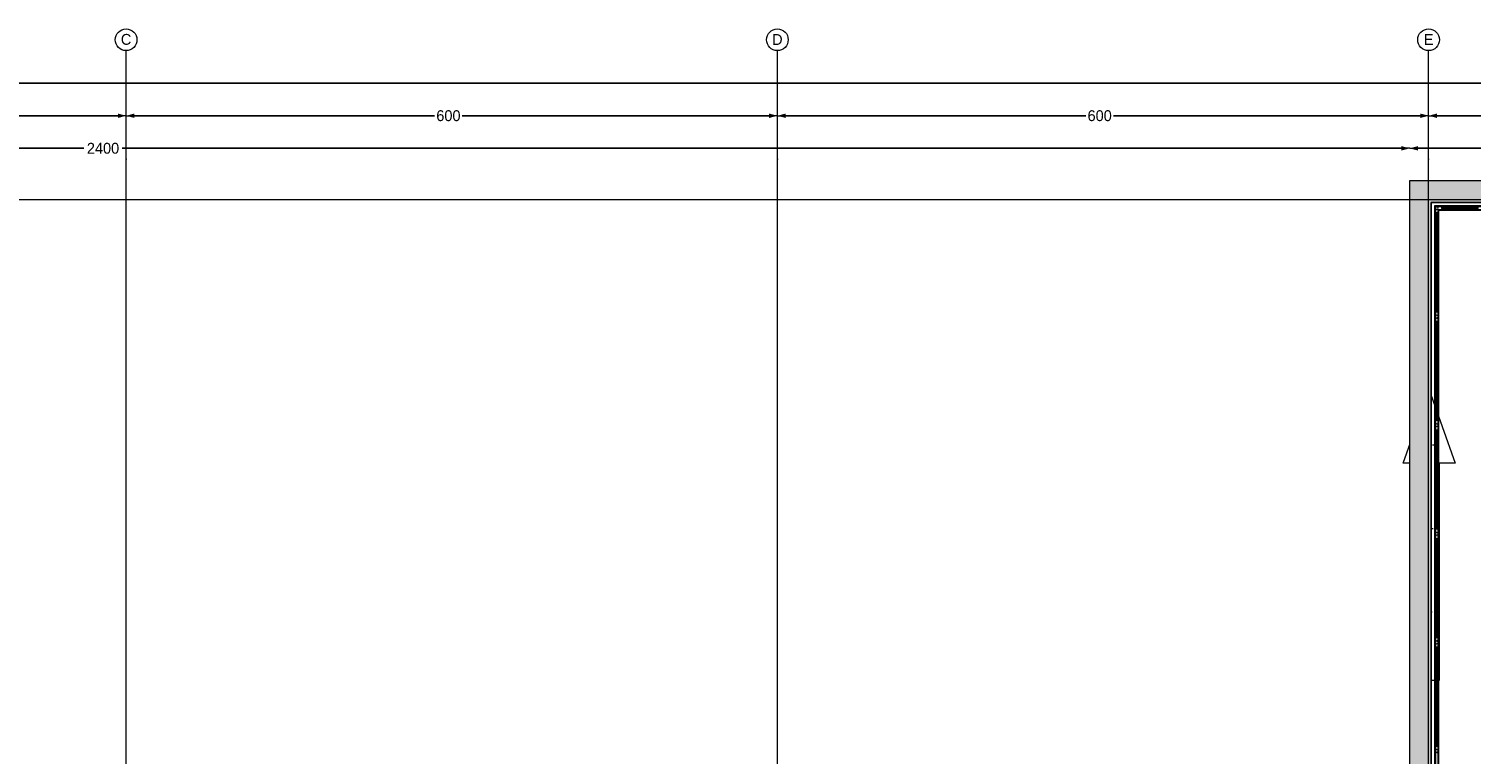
# Model space of a CAD drawing. Header units: inches. Extents: x -79624 to 52587, y -27526 to 10116.
# Tile 418 of 656: x 12538 to 25825, y -5070 to 1609. Entities that reach past the tile are written whole.
import ezdxf
from ezdxf.enums import TextEntityAlignment as Align

# ---------------------------------------------------------------- set-up
doc = ezdxf.new("R2010")
doc.units = ezdxf.units.IN
doc.header["$MEASUREMENT"] = 0
doc.set_wipeout_variables(frame=1)
doc.linetypes.add('Wipeout_Contour', pattern=[1000, 0, -1000])
doc.layers.add('2D Drafting - General_Pen_No__2', color=8, linetype='Continuous', lineweight=15)
doc.layers.add('Structural - Bearing_Pen_No__1', color=7, linetype='Continuous', lineweight=13)
for name, color, linetype, lineweight, true_color in [('2D Drafting - General_Pen_No__81', 7, 'Continuous', 20, 0x6a6a6a), ('New_Interior - Stair & Railing_Pen_No__102', 7, 'Continuous', 13, 0xcccccc), ('Structural - Bearing_Pen_No__181', 7, 'Continuous', 0, 0xe8e8e8), ('Structural - Bearing_Pen_No__89', 7, 'Continuous', 20, 0x71cebe), ('Structural - Grid_Pen_No__81', 7, 'Continuous', 20, 0x6a6a6a)]:
    doc.layers.add(name, color=color, linetype=linetype, lineweight=lineweight, true_color=true_color)
for name, color, linetype in [('Dimensioning - General', 7, 'Continuous'), ('New_Interior - Stair & Railing', 7, 'Continuous'), ('Structural - Bearing', 7, 'Continuous'), ('Structural - Grid', 7, 'Continuous')]:
    doc.layers.add(name, color=color, linetype=linetype)
doc.styles.add('GENERATED_STYLE_1', font='txt')
doc.dimstyles.new('GENERATED_STYLE__1', dxfattribs={"dimtxt": 100, "dimasz": 76, "dimexe": 0.18, "dimexo": 0.0625, "dimgap": 0, "dimtad": 0, "dimdec": 0, "dimlfac": 0.1, "dimzin": 0, "dimdsep": 46, "dimtxsty": 'GENERATED_STYLE_1', "dimblk": 'ARROWHEAD_5', "dimblk1": 'ARROWHEAD_5', "dimblk2": 'ARROWHEAD_5', "dimcen": 0.09, "dimse1": 1, "dimse2": 1, "dimclrd": 7, "dimclre": 7, "dimclrt": 7, "dimadec": 0, "dimazin": 0, "dimtfac": 1, "dimtdec": 4, "dimtmove": 0, "dimatfit": 3, "dimfxl": 1, "dimtolj": 1, "dimtzin": 0, "dimarcsym": 0})
doc.dimstyles.new('GENERATED_STYLE__2', dxfattribs={"dimtxt": 100, "dimasz": 76, "dimexe": 0.18, "dimexo": 0.0625, "dimgap": 0, "dimtad": 0, "dimtih": 1, "dimtoh": 1, "dimdec": 0, "dimlfac": 0.1, "dimzin": 0, "dimdsep": 46, "dimtxsty": 'GENERATED_STYLE_1', "dimblk": 'ARROWHEAD_5', "dimblk1": 'ARROWHEAD_5', "dimblk2": 'ARROWHEAD_5', "dimcen": 0.09, "dimse1": 1, "dimse2": 1, "dimclrd": 7, "dimclre": 7, "dimclrt": 7, "dimadec": 0, "dimazin": 0, "dimtfac": 1, "dimtdec": 4, "dimtmove": 0, "dimatfit": 3, "dimfxl": 1, "dimtolj": 1, "dimtzin": 0, "dimarcsym": 0})

# ---------------------------------------------------------------- blocks, each defined once
blk = doc.blocks.new('Slab_1', base_point=(-47184, 32838))
at = {"layer": 'Structural - Bearing_Pen_No__89', "color": 123, "linetype": 'Continuous', "lineweight": 20, "true_color": 0x71cebe, "flags": 128}
blk.add_lwpolyline([(-47184, 32838), (-47184, 12903), (2744, 12903), (2744, 39238), (-23184, 39238), (-23184, 32838)], close=True, dxfattribs=at)
blk = doc.blocks.new('Slab_44', base_point=(-23094, 34637))
at = {"layer": 'Structural - Bearing', "linetype": 'Continuous', "lineweight": 0, "true_color": 0xffffff}
h = blk.add_hatch(dxfattribs=at)
h.set_pattern_fill('CARPET', style=0, pattern_type=2)
h.set_pattern_definition([(45, (0, 600), (-190.9188, 190.9188), [0, -180, 0, -270]), (110, (600, 600), (253.717, 92.3454), [0, -132, 0, -228])])
h.paths.add_polyline_path([(-23094, 34637), (-22913, 34637), (-22913, 36637), (-22763, 36637), (-23004, 37312), (-23244, 36637), (-23094, 36637)])
at = {"layer": 'Structural - Bearing_Pen_No__181', "color": 254, "linetype": 'Continuous', "lineweight": 0, "true_color": 0xe8e8e8, "flags": 128}
blk.add_lwpolyline([(-23094, 34637), (-23094, 36637), (-23244, 36637), (-23004, 37312), (-22763, 36637), (-22913, 36637), (-22913, 34637)], close=True, dxfattribs=at)
blk = doc.blocks.new('Wall_4', base_point=(2744, 39238))
at = {"color": 254, "linetype": 'Wipeout_Contour', "lineweight": 0, "ltscale": 136279.242632}
blk.add_wipeout([(-22984, 39038), (-23184, 39238), (-23184, 39038)], dxfattribs=at).dxf.layer = 'Structural - Bearing'
at = {"color": 254, "linetype": 'Wipeout_Contour', "lineweight": 0, "ltscale": 169216.620883}
blk.add_wipeout([(-22984, 39038), (2544, 39038), (2544, 39238), (-22984, 39238)], dxfattribs=at).dxf.layer = 'Structural - Bearing'
at = {"color": 254, "linetype": 'Wipeout_Contour', "lineweight": 0, "ltscale": 136351.27531}
blk.add_wipeout([(-22984, 39238), (-23184, 39238), (-22984, 39038)], dxfattribs=at).dxf.layer = 'Structural - Bearing'
at = {"layer": 'Structural - Bearing_Pen_No__1', "color": 7, "linetype": 'Continuous', "lineweight": 13, "flags": 128}
for points in [[(-23184, 39238), (-23184, 39038)], [(2544, 39238), (-23184, 39238)], [(-22984, 39038), (2544, 39038)]]:
    blk.add_lwpolyline(points, dxfattribs=at)
blk = doc.blocks.new('Wall_5', base_point=(-23184, 39238))
at = {"color": 254, "linetype": 'Wipeout_Contour', "lineweight": 0, "ltscale": 120149.211694}
blk.add_wipeout([(-23184, 32838), (-23184, 32638), (-22984, 32638)], dxfattribs=at).dxf.layer = 'Structural - Bearing'
at = {"color": 254, "linetype": 'Wipeout_Contour', "lineweight": 0, "ltscale": 170984.23731}
blk.add_wipeout([(-22984, 32838), (-22984, 39038), (-23184, 39038), (-23184, 32838)], dxfattribs=at).dxf.layer = 'Structural - Bearing'
at = {"color": 254, "linetype": 'Wipeout_Contour', "lineweight": 0, "ltscale": 120198.806095}
blk.add_wipeout([(-22984, 32838), (-23184, 32838), (-22984, 32638)], dxfattribs=at).dxf.layer = 'Structural - Bearing'
at = {"layer": 'Structural - Bearing_Pen_No__1', "color": 7, "linetype": 'Continuous', "lineweight": 13, "flags": 128}
for points in [[(-23184, 39038), (-23184, 32838)], [(-22984, 32638), (-22984, 39038)], [(-22984, 32638), (-23184, 32638)]]:
    blk.add_lwpolyline(points, dxfattribs=at)
blk = doc.blocks.new('Railing_5')
at = {"layer": 'New_Interior - Stair & Railing_Pen_No__102', "color": 254, "linetype": 'Continuous', "lineweight": 13, "true_color": 0xcccccc}
for p, q in [((2514, 39008), (-22954, 39008)), ((-22954, 39008), (-22954, 32608)), ((2506, 39000), (-22946, 39000)), ((-22946, 39000), (-22946, 32600)), ((-22922, 38976), (2482, 38976)), ((-22922, 32576), (-22922, 38976)), ((-22914, 38968), (2474, 38968)), ((-22914, 32568), (-22914, 38968))]:
    blk.add_line(p, q, dxfattribs=at)
at = {"layer": 'New_Interior - Stair & Railing_Pen_No__102', "color": 254, "linetype": 'Continuous', "lineweight": 13, "true_color": 0xcccccc, "flags": 128}
for points in [[(-22934, 39001, 1), (-22934, 38975, 1)], [(-22947, 37988, 1), (-22921, 37988, 1)], [(-22947, 36988, 1), (-22921, 36988, 1)], [(-22947, 35988, 1), (-22921, 35988, 1)], [(-22947, 34988, 1), (-22921, 34988, 1)], [(-22947, 33988, 1), (-22921, 33988, 1)]]:
    blk.add_lwpolyline(points, format="xyb", close=True, dxfattribs=at)
for points in [[(-22930, 38943), (-22938, 38943), (-22938, 38033), (-22930, 38033)], [(-22551, 38984), (-22551, 38992), (-22889, 38992), (-22889, 38984)], [(-22930, 37943), (-22938, 37943), (-22938, 37033), (-22930, 37033)], [(-22930, 36943), (-22938, 36943), (-22938, 36033), (-22930, 36033)], [(-22930, 35943), (-22938, 35943), (-22938, 35033), (-22930, 35033)], [(-22930, 34943), (-22938, 34943), (-22938, 34033), (-22930, 34033)]]:
    blk.add_lwpolyline(points, close=True, dxfattribs=at)
blk = doc.blocks.new('Standard grid marker')
at = {"layer": 'Structural - Grid_Pen_No__81', "color": 251, "linetype": 'Continuous', "lineweight": 20, "true_color": 0x6a6a6a}
blk.add_line((1000, 0), (51328, 0), dxfattribs=at)
at = {"layer": 'Structural - Grid_Pen_No__81', "color": 251, "lineweight": 20, "true_color": 0x6a6a6a, "style": 'GENERATED_STYLE_1'}
for tag, p in [('AC_MarkerText_1_0', (-100, -144)), ('AC_MarkerText_1_1', (52428, -144))]:
    blk.add_attdef(tag, text='', height=100, rotation=180, dxfattribs=at).set_placement(p, align=Align.TOP_CENTER)
blk = doc.blocks.new('Standard grid marker_2')
at = {"layer": 'Structural - Grid_Pen_No__81', "color": 251, "linetype": 'Continuous', "lineweight": 20, "true_color": 0x6a6a6a}
for p, q in [((1000, 0), (27735, 0)), ((27735, 0), (28735, 0))]:
    blk.add_line(p, q, dxfattribs=at)
blk.add_circle((28835, 0), 100, dxfattribs=at)
blk.add_point((27735, 0), dxfattribs=at)
blk.add_point((27735, 0), dxfattribs=at)
at = {"layer": 'Structural - Grid_Pen_No__81', "color": 251, "lineweight": 20, "true_color": 0x6a6a6a, "style": 'GENERATED_STYLE_1'}
for tag, p in [('AC_MarkerText_1_0', (-2, -47)), ('AC_MarkerText_1_1', (28933, -47))]:
    blk.add_attdef(tag, text='', height=100, rotation=270, dxfattribs=at).set_placement(p, align=Align.TOP_CENTER)
blk = doc.blocks.new('ARROWHEAD_5')
at = {"linetype": 'Continuous', "lineweight": 0}
blk.add_hatch(color=0, dxfattribs=at).paths.add_polyline_path([(-1, 0.2679), (0, 0), (-1, -0.2679)])
at = {"color": 0, "linetype": 'Continuous', "lineweight": 0}
blk.add_line((0, 0), (-1, 0), dxfattribs=at)
blk = doc.blocks.new('*D249')
at = {"layer": 'Defpoints', "color": 0, "linetype": 'Continuous', "transparency": 16777216}
for p in [(359, 209), (25259, 209), (1259, -26126)]:
    blk.add_point(p, dxfattribs=at)
at = {"layer": 'Dimensioning - General', "color": 7, "linetype": 'Continuous', "lineweight": -2, "transparency": 16777216}
for p, q in [((359, 133), (359, -12796)), ((359, -26050), (359, -13148))]:
    blk.add_line(p, q, dxfattribs=at)
at = {"layer": 'Dimensioning - General', "color": 7, "linetype": 'Continuous', "lineweight": -2, "transparency": 16777216, "xscale": 76.00000000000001, "yscale": 76.00000000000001, "zscale": 76.00000000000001}
for p, rotation in [((359, 209), 90), ((359, -26126), 270)]:
    blk.add_blockref('ARROWHEAD_5', p, dxfattribs=dict(at, rotation=rotation))
at = {"layer": 'Dimensioning - General', "color": 7, "linetype": 'Continuous', "lineweight": 13, "transparency": 16777216, "insert": (359, -12972), "char_height": 100, "attachment_point": 5, "rotation": 90, "style": 'GENERATED_STYLE_1'}
blk.add_mtext('\\A1;2633', dxfattribs=at)
blk = doc.blocks.new('*D256')
at = {"layer": 'Defpoints', "color": 0, "linetype": 'Continuous', "transparency": 16777216}
for p in [(959, 209), (25259, 209), (1259, -6191)]:
    blk.add_point(p, dxfattribs=at)
at = {"layer": 'Dimensioning - General', "color": 7, "linetype": 'Continuous', "lineweight": -2, "transparency": 16777216}
for p, q in [((959, 133), (959, -2885)), ((959, -6115), (959, -3142))]:
    blk.add_line(p, q, dxfattribs=at)
at = {"layer": 'Dimensioning - General', "color": 7, "linetype": 'Continuous', "lineweight": -2, "transparency": 16777216, "xscale": 76.00000000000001, "yscale": 76.00000000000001, "zscale": 76.00000000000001}
for p, rotation in [((959, 209), 90), ((959, -6191), 270)]:
    blk.add_blockref('ARROWHEAD_5', p, dxfattribs=dict(at, rotation=rotation))
at = {"layer": 'Dimensioning - General', "color": 7, "linetype": 'Continuous', "lineweight": 13, "transparency": 16777216, "insert": (959, -3014), "char_height": 100, "attachment_point": 5, "rotation": 90, "style": 'GENERATED_STYLE_1'}
blk.add_mtext('\\A1;640', dxfattribs=at)
blk = doc.blocks.new('*D278')
at = {"layer": 'Defpoints', "color": 0, "linetype": 'Continuous', "transparency": 16777216}
for p in [(51187, 209), (51787, 209), (7429, -9191)]:
    blk.add_point(p, dxfattribs=at)
at = {"layer": 'Dimensioning - General', "color": 7, "linetype": 'Continuous', "lineweight": -2, "transparency": 16777216}
for p, q in [((51787, 133), (51787, -4383)), ((51787, -9115), (51787, -4640))]:
    blk.add_line(p, q, dxfattribs=at)
at = {"layer": 'Dimensioning - General', "color": 7, "linetype": 'Continuous', "lineweight": -2, "transparency": 16777216, "xscale": 76.00000000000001, "yscale": 76.00000000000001, "zscale": 76.00000000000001}
for p, rotation in [((51787, 209), 90), ((51787, -9191), 270)]:
    blk.add_blockref('ARROWHEAD_5', p, dxfattribs=dict(at, rotation=rotation))
at = {"layer": 'Dimensioning - General', "color": 7, "linetype": 'Continuous', "lineweight": 13, "transparency": 16777216, "insert": (51787, -4512), "char_height": 100, "attachment_point": 5, "rotation": 90, "style": 'GENERATED_STYLE_1'}
blk.add_mtext('\\A1;940', dxfattribs=at)
blk = doc.blocks.new('*D284')
at = {"layer": 'Defpoints', "color": 0, "linetype": 'Continuous', "transparency": 16777216}
for p in [(13434, 809), (7434, 491), (13434, 292)]:
    blk.add_point(p, dxfattribs=at)
at = {"layer": 'Dimensioning - General', "color": 7, "linetype": 'Continuous', "lineweight": -2, "transparency": 16777216}
for p, q in [((7510, 809), (10274, 809)), ((13358, 809), (10531, 809))]:
    blk.add_line(p, q, dxfattribs=at)
at = {"layer": 'Dimensioning - General', "color": 7, "linetype": 'Continuous', "lineweight": -2, "transparency": 16777216, "xscale": 76.00000000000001, "yscale": 76.00000000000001, "zscale": 76.00000000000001, "rotation": 180}
blk.add_blockref('ARROWHEAD_5', (7434, 809), dxfattribs=at)
at = {"layer": 'Dimensioning - General', "color": 7, "linetype": 'Continuous', "lineweight": -2, "transparency": 16777216, "xscale": 76.00000000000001, "yscale": 76.00000000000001, "zscale": 76.00000000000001}
blk.add_blockref('ARROWHEAD_5', (13434, 809), dxfattribs=at)
at = {"layer": 'Dimensioning - General', "color": 7, "linetype": 'Continuous', "lineweight": 13, "transparency": 16777216, "insert": (10403, 809), "char_height": 100, "attachment_point": 5, "style": 'GENERATED_STYLE_1'}
blk.add_mtext('\\A1;600', dxfattribs=at)
blk = doc.blocks.new('*D285')
at = {"layer": 'Defpoints', "color": 0, "linetype": 'Continuous', "transparency": 16777216}
for p in [(19434, 809), (19434, 588), (13434, 292)]:
    blk.add_point(p, dxfattribs=at)
at = {"layer": 'Dimensioning - General', "color": 7, "linetype": 'Continuous', "lineweight": -2, "transparency": 16777216}
for p, q in [((13510, 809), (16274, 809)), ((19358, 809), (16531, 809))]:
    blk.add_line(p, q, dxfattribs=at)
at = {"layer": 'Dimensioning - General', "color": 7, "linetype": 'Continuous', "lineweight": -2, "transparency": 16777216, "xscale": 76.00000000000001, "yscale": 76.00000000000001, "zscale": 76.00000000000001, "rotation": 180}
blk.add_blockref('ARROWHEAD_5', (13434, 809), dxfattribs=at)
at = {"layer": 'Dimensioning - General', "color": 7, "linetype": 'Continuous', "lineweight": -2, "transparency": 16777216, "xscale": 76.00000000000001, "yscale": 76.00000000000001, "zscale": 76.00000000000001}
blk.add_blockref('ARROWHEAD_5', (19434, 809), dxfattribs=at)
at = {"layer": 'Dimensioning - General', "color": 7, "linetype": 'Continuous', "lineweight": 13, "transparency": 16777216, "insert": (16403, 809), "char_height": 100, "attachment_point": 5, "style": 'GENERATED_STYLE_1'}
blk.add_mtext('\\A1;600', dxfattribs=at)
blk = doc.blocks.new('*D286')
at = {"layer": 'Defpoints', "color": 0, "linetype": 'Continuous', "transparency": 16777216}
for p in [(25434, 909), (25434, 809), (19434, 588)]:
    blk.add_point(p, dxfattribs=at)
at = {"layer": 'Dimensioning - General', "color": 7, "linetype": 'Continuous', "lineweight": -2, "transparency": 16777216}
for p, q in [((19510, 809), (22274, 809)), ((25358, 809), (22531, 809))]:
    blk.add_line(p, q, dxfattribs=at)
at = {"layer": 'Dimensioning - General', "color": 7, "linetype": 'Continuous', "lineweight": -2, "transparency": 16777216, "xscale": 76.00000000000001, "yscale": 76.00000000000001, "zscale": 76.00000000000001, "rotation": 180}
blk.add_blockref('ARROWHEAD_5', (19434, 809), dxfattribs=at)
at = {"layer": 'Dimensioning - General', "color": 7, "linetype": 'Continuous', "lineweight": -2, "transparency": 16777216, "xscale": 76.00000000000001, "yscale": 76.00000000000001, "zscale": 76.00000000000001}
blk.add_blockref('ARROWHEAD_5', (25434, 809), dxfattribs=at)
at = {"layer": 'Dimensioning - General', "color": 7, "linetype": 'Continuous', "lineweight": 13, "transparency": 16777216, "insert": (22403, 809), "char_height": 100, "attachment_point": 5, "style": 'GENERATED_STYLE_1'}
blk.add_mtext('\\A1;600', dxfattribs=at)
blk = doc.blocks.new('*D287')
at = {"layer": 'Defpoints', "color": 0, "linetype": 'Continuous', "transparency": 16777216}
for p in [(25434, 909), (31434, 909), (31434, 809)]:
    blk.add_point(p, dxfattribs=at)
at = {"layer": 'Dimensioning - General', "color": 7, "linetype": 'Continuous', "lineweight": -2, "transparency": 16777216}
for p, q in [((25510, 809), (28274, 809)), ((31358, 809), (28531, 809))]:
    blk.add_line(p, q, dxfattribs=at)
at = {"layer": 'Dimensioning - General', "color": 7, "linetype": 'Continuous', "lineweight": -2, "transparency": 16777216, "xscale": 76.00000000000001, "yscale": 76.00000000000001, "zscale": 76.00000000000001, "rotation": 180}
blk.add_blockref('ARROWHEAD_5', (25434, 809), dxfattribs=at)
at = {"layer": 'Dimensioning - General', "color": 7, "linetype": 'Continuous', "lineweight": -2, "transparency": 16777216, "xscale": 76.00000000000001, "yscale": 76.00000000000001, "zscale": 76.00000000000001}
blk.add_blockref('ARROWHEAD_5', (31434, 809), dxfattribs=at)
at = {"layer": 'Dimensioning - General', "color": 7, "linetype": 'Continuous', "lineweight": 13, "transparency": 16777216, "insert": (28403, 809), "char_height": 100, "attachment_point": 5, "style": 'GENERATED_STYLE_1'}
blk.add_mtext('\\A1;600', dxfattribs=at)
blk = doc.blocks.new('*D291')
at = {"layer": 'Defpoints', "color": 0, "linetype": 'Continuous', "transparency": 16777216}
for p in [(25259, 509), (25259, 209), (1259, -6191)]:
    blk.add_point(p, dxfattribs=at)
at = {"layer": 'Dimensioning - General', "color": 7, "linetype": 'Continuous', "lineweight": -2, "transparency": 16777216}
for p, q in [((1335, 509), (13045, 509)), ((25183, 509), (13398, 509))]:
    blk.add_line(p, q, dxfattribs=at)
at = {"layer": 'Dimensioning - General', "color": 7, "linetype": 'Continuous', "lineweight": -2, "transparency": 16777216, "xscale": 76.00000000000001, "yscale": 76.00000000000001, "zscale": 76.00000000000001, "rotation": 180}
blk.add_blockref('ARROWHEAD_5', (1259, 509), dxfattribs=at)
at = {"layer": 'Dimensioning - General', "color": 7, "linetype": 'Continuous', "lineweight": -2, "transparency": 16777216, "xscale": 76.00000000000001, "yscale": 76.00000000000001, "zscale": 76.00000000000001}
blk.add_blockref('ARROWHEAD_5', (25259, 509), dxfattribs=at)
at = {"layer": 'Dimensioning - General', "color": 7, "linetype": 'Continuous', "lineweight": 13, "transparency": 16777216, "insert": (13221, 509), "char_height": 100, "attachment_point": 5, "style": 'GENERATED_STYLE_1'}
blk.add_mtext('\\A1;2400', dxfattribs=at)
blk = doc.blocks.new('*D292')
at = {"layer": 'Defpoints', "color": 0, "linetype": 'Continuous', "transparency": 16777216}
for p in [(51187, 509), (25259, 209), (51187, 209)]:
    blk.add_point(p, dxfattribs=at)
at = {"layer": 'Dimensioning - General', "color": 7, "linetype": 'Continuous', "lineweight": -2, "transparency": 16777216}
for p, q in [((25335, 509), (38032, 509)), ((51111, 509), (38384, 509))]:
    blk.add_line(p, q, dxfattribs=at)
at = {"layer": 'Dimensioning - General', "color": 7, "linetype": 'Continuous', "lineweight": -2, "transparency": 16777216, "xscale": 76.00000000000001, "yscale": 76.00000000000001, "zscale": 76.00000000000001, "rotation": 180}
blk.add_blockref('ARROWHEAD_5', (25259, 509), dxfattribs=at)
at = {"layer": 'Dimensioning - General', "color": 7, "linetype": 'Continuous', "lineweight": -2, "transparency": 16777216, "xscale": 76.00000000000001, "yscale": 76.00000000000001, "zscale": 76.00000000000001}
blk.add_blockref('ARROWHEAD_5', (51187, 509), dxfattribs=at)
at = {"layer": 'Dimensioning - General', "color": 7, "linetype": 'Continuous', "lineweight": 13, "transparency": 16777216, "insert": (38208, 509), "char_height": 100, "attachment_point": 5, "style": 'GENERATED_STYLE_1'}
blk.add_mtext('\\A1;2593', dxfattribs=at)
blk = doc.blocks.new('*D293')
at = {"layer": 'Defpoints', "color": 0, "linetype": 'Continuous', "transparency": 16777216}
for p in [(51187, 1109), (51187, 209), (1259, -6191)]:
    blk.add_point(p, dxfattribs=at)
at = {"layer": 'Dimensioning - General', "color": 7, "linetype": 'Continuous', "lineweight": -2, "transparency": 16777216}
for p, q in [((1335, 1109), (26032, 1109)), ((51111, 1109), (26385, 1109))]:
    blk.add_line(p, q, dxfattribs=at)
at = {"layer": 'Dimensioning - General', "color": 7, "linetype": 'Continuous', "lineweight": -2, "transparency": 16777216, "xscale": 76.00000000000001, "yscale": 76.00000000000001, "zscale": 76.00000000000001, "rotation": 180}
blk.add_blockref('ARROWHEAD_5', (1259, 1109), dxfattribs=at)
at = {"layer": 'Dimensioning - General', "color": 7, "linetype": 'Continuous', "lineweight": -2, "transparency": 16777216, "xscale": 76.00000000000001, "yscale": 76.00000000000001, "zscale": 76.00000000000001}
blk.add_blockref('ARROWHEAD_5', (51187, 1109), dxfattribs=at)
at = {"layer": 'Dimensioning - General', "color": 7, "linetype": 'Continuous', "lineweight": 13, "transparency": 16777216, "insert": (26209, 1109), "char_height": 100, "attachment_point": 5, "style": 'GENERATED_STYLE_1'}
blk.add_mtext('\\A1;4993', dxfattribs=at)

msp = doc.modelspace()

# ---------------------------------------------------------------- block references
at = {"layer": 'Structural - Bearing', "color": 123, "linetype": 'Continuous', "lineweight": 20, "true_color": 0x71cebe}
msp.add_blockref('Slab_1', (1258.55593, -6190.79663), dxfattribs=at)
at = {"layer": 'Structural - Bearing', "color": 254, "linetype": 'Continuous', "lineweight": 0, "true_color": 0xe8e8e8}
msp.add_blockref('Slab_44', (25348.54104, -4391.40801), dxfattribs=at)
at = {"layer": 'Structural - Grid', "color": 8, "linetype": 'Continuous', "lineweight": 15}
ref = msp.add_blockref('Standard grid marker_2', (13433.55593, -27325.72241), dxfattribs=dict(at, zscale=1000, rotation=90))
ref.add_attrib('AC_MarkerText_1_1', 'C', dxfattribs={"layer": 'Structural - Grid_Pen_No__81', "color": 251, "lineweight": 20, "true_color": 0x6a6a6a, "height": 100, "rotation": 360, "style": 'GENERATED_STYLE_1'}).set_placement((13433.55593, 1562.33063), align=Align.TOP_CENTER)
ref = msp.add_blockref('Standard grid marker_2', (19433.55593, -27325.72241), dxfattribs=dict(at, zscale=1000, rotation=90))
ref.add_attrib('AC_MarkerText_1_1', 'D', dxfattribs={"layer": 'Structural - Grid_Pen_No__81', "color": 251, "lineweight": 20, "true_color": 0x6a6a6a, "height": 100, "rotation": 360, "style": 'GENERATED_STYLE_1'}).set_placement((19433.55593, 1561.02154), align=Align.TOP_CENTER)

# ---------------------------------------------------------------- dimensions: what is measured, and where the dimension line sits
at = {"layer": 'Dimensioning - General', "color": 7, "linetype": 'Continuous', "lineweight": 13}
for base, p1, p2, picture, middle in [((13433.55593, 809.20337), (7433.55593, 490.66687), (13433.55593, 291.55831), '*D284', (10402.61944, 809.20337)), ((19433.55593, 809.20337), (13433.55593, 291.55831), (19433.55593, 588.29773), '*D285', (16402.61944, 809.20337)), ((25433.55593, 809.20337), (19433.55593, 588.29773), (25433.55593, 909.20337), '*D286', (22402.61944, 809.20337)), ((31433.55593, 809.20337), (25433.55593, 909.20337), (31433.55593, 909.20337), '*D287', (28402.61944, 809.20337))]:
    dim = msp.add_linear_dim(base=base, p1=p1, p2=p2, dimstyle='GENERATED_STYLE__2', dxfattribs=at)
    dim.commit()
    dim.dimension.update_dxf_attribs({"geometry": picture, "text_midpoint": middle, "dimtype": 160})

# ---------------------------------------------------------------- next in the draw order: block references
at = {"layer": 'Structural - Bearing', "color": 7, "lineweight": 35}
msp.add_blockref('Wall_4', (51186.62821, 209.20337), dxfattribs=at)

# ---------------------------------------------------------------- next in the draw order: block references
msp.add_blockref('Wall_5', (25258.55593, 209.20337), dxfattribs=at)

# ---------------------------------------------------------------- next in the draw order: dimensions: what is measured, and where the dimension line sits
at = {"layer": 'Dimensioning - General', "color": 7, "linetype": 'Continuous', "lineweight": 13}
dim = msp.add_linear_dim(base=(51186.62821, 509.20337), p1=(25258.55593, 209.20337), p2=(51186.62821, 209.20337), dimstyle='GENERATED_STYLE__2', dxfattribs=at)
dim.commit()
dim.dimension.update_dxf_attribs({"geometry": '*D292', "text_midpoint": (38207.70157, 509.20337), "dimtype": 160})

# ---------------------------------------------------------------- next in the draw order: hatches: boundary and pattern name
at = {"layer": '2D Drafting - General_Pen_No__81', "linetype": 'Continuous', "lineweight": 0, "true_color": 0x4f4f4f}
h = msp.add_hatch(color=251, dxfattribs=at)
h.paths.add_polyline_path([(1258.55593, -26125.72241), (51186.62821, -26125.72241), (51186.62821, 209.20337), (25258.55593, 209.20337), (25258.55593, -6190.79663), (1258.55593, -6190.79663)])
h.paths.add_polyline_path([(1458.55593, -25925.72241), (50986.62821, -25925.72241), (50986.62821, 9.20337), (25458.55593, 9.20337), (25458.55593, -6390.79663), (1458.55593, -6390.79663)], flags=0)

# ---------------------------------------------------------------- next in the draw order: linework, layer by layer
at = {"layer": '2D Drafting - General_Pen_No__2', "color": 8, "linetype": 'Continuous', "lineweight": 15, "flags": 128}
for points in [[(1258.55593, -26125.72241), (51186.62821, -26125.72241), (51186.62821, 209.20337), (25258.55593, 209.20337), (25258.55593, -6190.79663), (1258.55593, -6190.79663)], [(1458.55593, -25925.72241), (50986.62821, -25925.72241), (50986.62821, 9.20337), (25458.55593, 9.20337), (25458.55593, -6390.79663), (1458.55593, -6390.79663)]]:
    msp.add_lwpolyline(points, close=True, dxfattribs=at)

# ---------------------------------------------------------------- next in the draw order: block references
at = {"layer": 'New_Interior - Stair & Railing', "color": 7, "linetype": 'Continuous', "lineweight": 13}
msp.add_blockref('Railing_5', (48442.34395, -39028.7776), dxfattribs=at)
at = {"layer": 'Structural - Grid', "color": 8, "linetype": 'Continuous', "lineweight": 15}
ref = msp.add_blockref('Standard grid marker_2', (25433.55593, -27325.72241), dxfattribs=dict(at, zscale=1000, rotation=90))
ref.add_attrib('AC_MarkerText_1_1', 'E', dxfattribs={"layer": 'Structural - Grid_Pen_No__81', "color": 251, "lineweight": 20, "true_color": 0x6a6a6a, "height": 100, "rotation": 360, "style": 'GENERATED_STYLE_1'}).set_placement((25433.55593, 1561.02154), align=Align.TOP_CENTER)
at = {"layer": 'Structural - Grid', "color": 8, "linetype": 'Continuous', "lineweight": 15, "zscale": 1000, "rotation": 180}
msp.add_blockref('Standard grid marker', (52386.62821, 34.20337), dxfattribs=at)

# ---------------------------------------------------------------- next in the draw order: dimensions: what is measured, and where the dimension line sits
at = {"layer": 'Dimensioning - General', "color": 7, "linetype": 'Continuous', "lineweight": 13}
for base, p2, picture, middle in [((51186.62821, 1109.20337), (51186.62821, 209.20337), '*D293', (26208.50107, 1109.20337)), ((25258.55593, 509.20337), (25258.55593, 209.20337), '*D291', (13221.33793, 509.20337))]:
    dim = msp.add_linear_dim(base=base, p1=(1258.55593, -6190.79663), p2=p2, dimstyle='GENERATED_STYLE__2', dxfattribs=at)
    dim.commit()
    dim.dimension.update_dxf_attribs({"geometry": picture, "text_midpoint": middle, "dimtype": 160})
for base, p1, p2, picture, middle in [((358.55594, 209.20337), (1258.55593, -26125.72241), (25258.55593, 209.20337), '*D249', (358.55594, -12971.91402)), ((958.55594, 209.20337), (1258.55593, -6190.79663), (25258.55593, 209.20337), '*D256', (958.55594, -3013.73314)), ((51786.62821, 209.20337), (7428.96845, -9190.96595), (51186.62821, 209.20337), '*D278', (51786.62821, -4511.63629))]:
    dim = msp.add_linear_dim(base=base, p1=p1, p2=p2, angle=90, dimstyle='GENERATED_STYLE__1', dxfattribs=at)
    dim.commit()
    dim.dimension.update_dxf_attribs({"geometry": picture, "text_midpoint": middle, "dimtype": 160, "text_rotation": 90})

doc.saveas('drawing.dxf')
